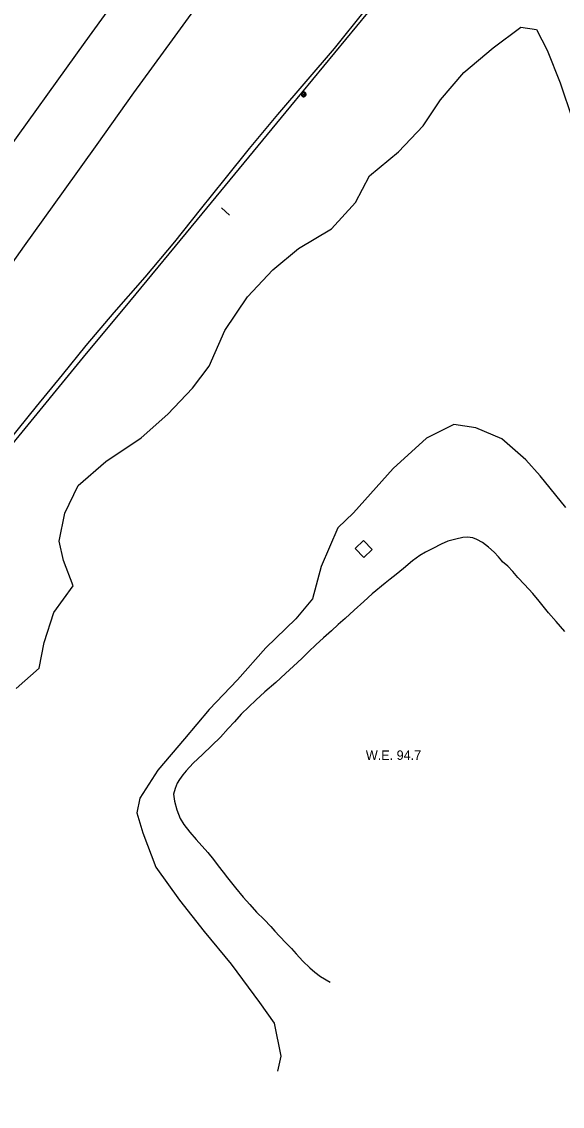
# Model space of a CAD drawing. Extents: x 2161152 to 2175754, y 602179 to 617749.
# Drawn here: x 2162541.8 to 2162771.2, y 604117.6 to 604578.1 of the extents above; entities that cross this region are included whole.
import ezdxf

# ---------------------------------------------------------------- set-up
doc = ezdxf.new("R2010")
doc.units = 0
for name, color, linetype in [('RD_EX_BldgApp_Post', 7, 'Continuous'), ('RD_EX_BldgApp_Sign', 7, 'Continuous'), ('RD_EX_Fence_Other', 7, 'Continuous'), ('RD_EX_GuardRail', 7, 'Continuous'), ('RD_EX_H2O', 7, 'Continuous'), ('RD_EX_H2O_txCode', 7, 'Continuous'), ('RD_EX_Road', 7, 'Continuous'), ('RD_EX_UT', 7, 'Continuous'), ('RD_EX_VEG', 7, 'Continuous')]:
    doc.layers.add(name, color=color, linetype=linetype)

msp = doc.modelspace()

# ---------------------------------------------------------------- linework, layer by layer
at = {"layer": 'RD_EX_BldgApp_Post'}
for p, q in [((2162662.07, 604546.64), (2162660.94, 604547.77)), ((2162660.94, 604546.64), (2162662.07, 604547.77))]:
    msp.add_line(p, q, dxfattribs=at)
for points in [[(2162662.51, 604547.21), (2162662.5, 604547.36), (2162662.46, 604547.52), (2162662.38, 604547.69), (2162662.28, 604547.84), (2162662.14, 604547.98), (2162661.98, 604548.09), (2162661.8, 604548.17), (2162661.61, 604548.2), (2162661.42, 604548.21), (2162661.25, 604548.18), (2162661.1, 604548.12), (2162660.96, 604548.05), (2162660.83, 604547.95), (2162660.72, 604547.83), (2162660.62, 604547.67), (2162660.55, 604547.5), (2162660.51, 604547.31), (2162660.51, 604547.11), (2162660.55, 604546.91), (2162660.62, 604546.74), (2162660.72, 604546.59), (2162660.83, 604546.46), (2162660.96, 604546.36), (2162661.1, 604546.29), (2162661.25, 604546.24), (2162661.42, 604546.21), (2162661.61, 604546.21), (2162661.8, 604546.25), (2162661.98, 604546.32), (2162662.14, 604546.43), (2162662.28, 604546.57), (2162662.38, 604546.73), (2162662.46, 604546.89), (2162662.5, 604547.05), (2162662.51, 604547.21)], [(2162662.31, 604547.21), (2162662.3, 604547.33), (2162662.27, 604547.46), (2162662.21, 604547.59), (2162662.12, 604547.72), (2162662.01, 604547.83), (2162661.88, 604547.91), (2162661.74, 604547.97), (2162661.59, 604548), (2162661.44, 604548.01), (2162661.3, 604547.98), (2162661.18, 604547.94), (2162661.07, 604547.88), (2162660.97, 604547.8), (2162660.88, 604547.7), (2162660.8, 604547.58), (2162660.74, 604547.44), (2162660.71, 604547.29), (2162660.71, 604547.13), (2162660.74, 604546.97), (2162660.8, 604546.83), (2162660.88, 604546.71), (2162660.97, 604546.61), (2162661.07, 604546.53), (2162661.18, 604546.47), (2162661.3, 604546.43), (2162661.44, 604546.41), (2162661.59, 604546.41), (2162661.74, 604546.44), (2162661.88, 604546.5), (2162662.01, 604546.59), (2162662.12, 604546.7), (2162662.21, 604546.82), (2162662.27, 604546.95), (2162662.3, 604547.08), (2162662.31, 604547.21)]]:
    msp.add_lwpolyline(points, dxfattribs=at)
at = {"layer": 'RD_EX_BldgApp_Sign'}
msp.add_line((2162626.66, 604499), (2162630.02, 604495.86), dxfattribs=at)
at = {"layer": 'RD_EX_Fence_Other'}
msp.add_lwpolyline([(2162232.38, 604067.21), (2162284.43, 604150.47), (2162337.26, 604232.38), (2162363.46, 604272.19), (2162397.57, 604323.62), (2162428.9, 604370.18), (2162461.59, 604418.14), (2162486.44, 604453.93), (2162511.5, 604489.58), (2162532.17, 604518.67), (2162568.74, 604569.4), (2162595.2, 604606.09), (2162621.99, 604642.55), (2162649.09, 604678.78), (2162654.18, 604685.5), (2162696.93, 604742.36), (2162714.01, 604764.54), (2162730.82, 604786.76), (2162752.93, 604817.73)], dxfattribs=at)
at = {"layer": 'RD_EX_GuardRail'}
msp.add_lwpolyline([(2162410.86, 604221.6), (2162423.58, 604241.24), (2162436.52, 604261.5), (2162455.96, 604291.03), (2162465.32, 604305.06), (2162476.07, 604320.04), (2162487.77, 604335.61), (2162503, 604355.55), (2162518.86, 604375.27), (2162539.4, 604400.66), (2162567.97, 604435.6), (2162587.65, 604459.27), (2162616.38, 604494.1), (2162656.02, 604542.19), (2162698.03, 604593.25), (2162742.48, 604647.09), (2162786.5, 604700.51), (2162813.97, 604733.95), (2162832.09, 604756.01), (2162864.31, 604795.24), (2162885.61, 604820.67)], dxfattribs=at)
at = {"layer": 'RD_EX_H2O'}
msp.add_lwpolyline([(2162772.29, 604319.2), (2162768.59, 604323.42), (2162765.32, 604327.12), (2162761.45, 604332.09), (2162758.71, 604335.35), (2162755.2, 604339.14), (2162752.37, 604342.02), (2162750.26, 604344.57), (2162748.08, 604346.85), (2162745.93, 604348.79), (2162745.53, 604349.19), (2162744.15, 604350.84), (2162742.32, 604352.79), (2162739.87, 604355), (2162737.39, 604356.93), (2162735.03, 604358.29), (2162733.3, 604358.87), (2162731.03, 604359.25), (2162729.07, 604359.07), (2162725.99, 604358.38), (2162722.64, 604357.57), (2162719.81, 604356.3), (2162716.33, 604354.35), (2162713.17, 604352.87), (2162710.77, 604351.48), (2162707.72, 604349.14), (2162703.8, 604345.86), (2162700.77, 604343.37), (2162698.18, 604341.32), (2162696.12, 604339.63), (2162690.52, 604335.1), (2162686.94, 604331.92), (2162682.9, 604328.19), (2162679.15, 604324.73), (2162676.18, 604322.11), (2162673.23, 604319.45), (2162669.88, 604316.41), (2162666.69, 604313.49), (2162663.66, 604310.67), (2162660.63, 604307.76), (2162657.16, 604304.41), (2162653.72, 604301.35), (2162649.61, 604297.51), (2162645.04, 604293.51), (2162641.14, 604289.96), (2162638.2, 604287.21), (2162634.99, 604284), (2162632.09, 604280.74), (2162629.47, 604277.95), (2162626.13, 604274.34), (2162622.46, 604270.73), (2162618.49, 604266.99), (2162614.58, 604263.19), (2162611.6, 604260.05), (2162610.14, 604258.24), (2162608.75, 604256.33), (2162607.8, 604254.83), (2162606.93, 604252.45), (2162606.23, 604250.04), (2162606.64, 604247.16), (2162607.6, 604243.46), (2162609.01, 604239.74), (2162610.57, 604237.18), (2162613.18, 604233.93), (2162615.82, 604230.9), (2162620.83, 604225.3), (2162623.14, 604222.36), (2162625.16, 604219.7), (2162627.24, 604217.02), (2162629.15, 604214.54), (2162632.51, 604210.37), (2162635.76, 604206.43), (2162638.57, 604203.21), (2162641.52, 604199.99), (2162644.7, 604196.89), (2162647.49, 604193.95), (2162649.27, 604191.92), (2162651.21, 604189.79), (2162653.99, 604186.78), (2162656.36, 604184.56), (2162658.29, 604182.25), (2162661.14, 604179.25), (2162664.1, 604176.38), (2162666.27, 604174.59), (2162668.65, 604172.72), (2162672.68, 604170.32)], dxfattribs=at)
at = {"layer": 'RD_EX_Road'}
for points in [[(2162622.19, 604593.31), (2162605.59, 604570.34), (2162589.27, 604547.8), (2162573.67, 604526), (2162559.38, 604505.97), (2162542.83, 604482.84), (2162530.86, 604466.08)], [(2162536.29, 604400.15), (2162548.08, 604414.69), (2162559.15, 604428.18), (2162569.13, 604440.54), (2162581.02, 604454.64), (2162594.15, 604469.67), (2162606.77, 604484.63), (2162617.64, 604498.37), (2162628.22, 604511.37), (2162638.51, 604524.3), (2162650.46, 604538.68), (2162662.6, 604552.7), (2162674.51, 604566.73), (2162687.73, 604583.13)]]:
    msp.add_lwpolyline(points, dxfattribs=at)
at = {"layer": 'RD_EX_UT'}
msp.add_lwpolyline([(2162683.35, 604354.35), (2162686.97, 604350.58), (2162690.56, 604354.04), (2162686.93, 604357.81), (2162683.35, 604354.35)], dxfattribs=at)
at = {"layer": 'RD_EX_VEG'}
for points in [[(2162539.5, 604294.98), (2162549.14, 604303.65), (2162551.39, 604314.51), (2162555.49, 604327.22), (2162563.64, 604338.54), (2162559.53, 604349.33), (2162557.76, 604357.46), (2162560.04, 604369.4), (2162565.7, 604381.2), (2162577.46, 604391.31), (2162592.54, 604401.35), (2162603.84, 604411.48), (2162614.28, 604422.43), (2162621.33, 604431.78), (2162628.03, 604446.94), (2162637.68, 604461.23), (2162648.32, 604472.68), (2162659.23, 604481.82), (2162673.25, 604490.16), (2162683.51, 604501.32), (2162689.41, 604512.68), (2162701.7, 604522.84), (2162712.23, 604533.89), (2162719.6, 604544.92), (2162729.49, 604556.48), (2162741.87, 604567.04), (2162753.68, 604575.75), (2162760.32, 604574.77), (2162764.87, 604565.94), (2162770.37, 604552.1), (2162775.57, 604536.53)], [(2162772.72, 604371.81), (2162761.79, 604385.29), (2162755.73, 604391.98), (2162745.65, 604400.96), (2162734.59, 604405.58), (2162725.25, 604406.99), (2162713.65, 604401.3), (2162699.48, 604388.34), (2162682.68, 604369.51), (2162676.02, 604363.18), (2162668.9, 604346.69), (2162665.27, 604332.97), (2162658.12, 604324.56), (2162645.4, 604312.25), (2162633.44, 604298.69), (2162621.3, 604286.09), (2162610.94, 604273.62), (2162599.6, 604260.35), (2162592, 604248.41), (2162590.72, 604242.18), (2162593.23, 604233.67), (2162598.75, 604219.04), (2162608.84, 604205.02), (2162619.29, 604191.8), (2162630.74, 604177.86), (2162642.79, 604161.7), (2162648.91, 604152.82), (2162651.85, 604138.82), (2162650.3, 604132.47)]]:
    msp.add_lwpolyline(points, dxfattribs=at)

# ---------------------------------------------------------------- texts
at = {"layer": 'RD_EX_H2O_txCode'}
msp.add_text('W.E. 94.7', height=4, dxfattribs=at).set_placement((2162687.86, 604264.65))

doc.saveas('drawing.dxf')
